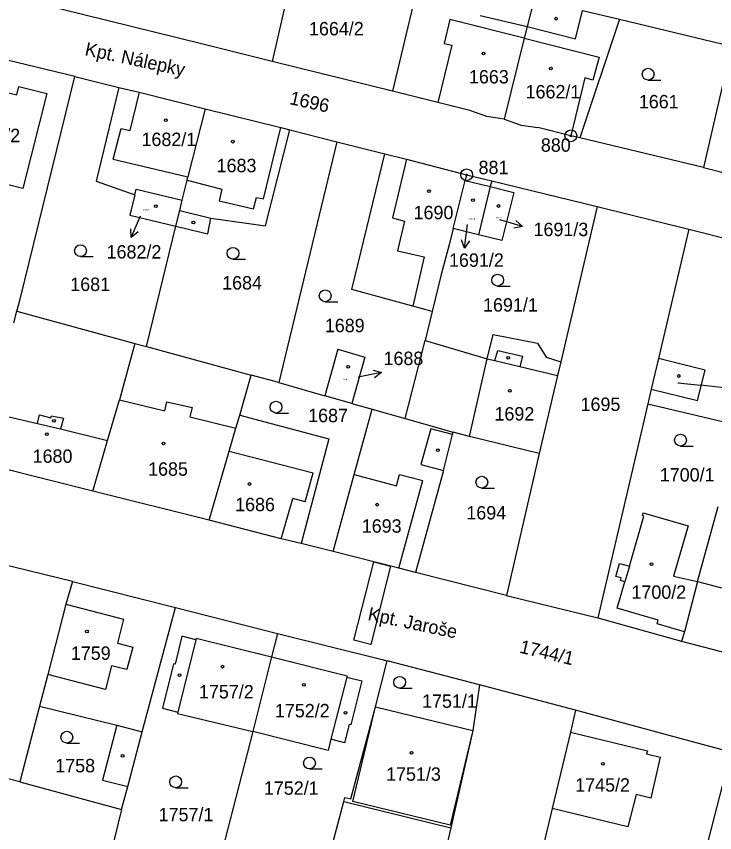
# Model space of a CAD drawing. Extents: x -755819 to -753140, y -1169796 to -1166000.
# Drawn here: x -754828 to -754739.3, y -1167967.1 to -1167863.5 of the extents above; entities that cross this region are included whole.
import ezdxf

# ---------------------------------------------------------------- set-up
doc = ezdxf.new("R2010")
doc.units = 0
for name, color, linetype in [('Vrstva 1', 7, 'Continuous'), ('Vrstva 15', 7, 'Continuous'), ('Vrstva 16', 7, 'Continuous'), ('Vrstva 17', 7, 'Continuous'), ('Vrstva 18', 7, 'Continuous'), ('Vrstva 19', 7, 'Continuous'), ('Vrstva 24', 7, 'Continuous'), ('Vrstva 25', 7, 'Continuous'), ('Vrstva 27', 7, 'Continuous'), ('Vrstva 4', 7, 'Continuous')]:
    doc.layers.add(name, color=color, linetype=linetype)

msp = doc.modelspace()

# ---------------------------------------------------------------- linework, layer by layer
at = {"layer": 'Vrstva 1'}
for p, q in [((-754792.08, -1167854.08), (-754795.55, -1167869.19)), ((-754776.65, -1167857.81), (-754780.24, -1167872.98)), ((-754804.51, -1167866.97), (-754838.44, -1167858.57)), ((-754762.27, -1167861.25), (-754763.15, -1167864.77)), ((-754757.01, -1167866.31), (-754756.15, -1167862.72)), ((-754756.15, -1167862.72), (-754751.44, -1167863.84)), ((-754751.44, -1167863.84), (-754756.46, -1167878.9)), ((-754751.44, -1167863.84), (-754737.23, -1167867.24)), ((-754763.15, -1167864.77), (-754763.52, -1167866.26)), ((-754763.15, -1167864.77), (-754757.01, -1167866.31)), ((-754820.6, -1167871.1), (-754842.67, -1167865.83)), ((-754763.52, -1167866.26), (-754766.07, -1167876.52)), ((-754795.55, -1167869.19), (-754804.51, -1167866.97)), ((-754737.23, -1167867.24), (-754740.76, -1167882.66)), ((-754780.24, -1167872.98), (-754795.55, -1167869.19)), ((-754836.16, -1167871.4), (-754827.96, -1167873.44)), ((-754827.53, -1167899.38), (-754820.6, -1167871.1)), ((-754820.6, -1167871.1), (-754815, -1167872.49)), ((-754827.96, -1167873.44), (-754827.7, -1167872.4)), ((-754827.7, -1167872.4), (-754824.15, -1167873.28)), ((-754815, -1167872.49), (-754817.88, -1167884.39)), ((-754815, -1167872.49), (-754812.42, -1167873.12)), ((-754824.15, -1167873.28), (-754827.2, -1167885.34)), ((-754812.42, -1167873.12), (-754804.05, -1167875.2)), ((-754774.52, -1167874.4), (-754780.24, -1167872.98)), ((-754770.42, -1167875.44), (-754774.52, -1167874.4)), ((-754804.05, -1167875.2), (-754806.24, -1167883.86)), ((-754804.05, -1167875.2), (-754794.43, -1167877.6)), ((-754768.29, -1167876.17), (-754770.42, -1167875.44)), ((-754766.07, -1167876.52), (-754768.29, -1167876.17)), ((-754766.07, -1167876.52), (-754763.93, -1167877.28)), ((-754794.43, -1167877.6), (-754793.29, -1167877.89)), ((-754763.93, -1167877.28), (-754761.79, -1167877.58)), ((-754757.61, -1167878.64), (-754761.79, -1167877.58)), ((-754796.37, -1167890.06), (-754793.29, -1167877.89)), ((-754793.29, -1167877.89), (-754787.32, -1167879.41)), ((-754756.46, -1167878.9), (-754757.61, -1167878.64)), ((-754787.32, -1167879.41), (-754794.7, -1167909.97)), ((-754787.32, -1167879.41), (-754781.24, -1167880.93)), ((-754740.76, -1167882.66), (-754756.46, -1167878.9)), ((-754785.4, -1167898.16), (-754781.24, -1167880.93)), ((-754781.24, -1167880.93), (-754778.49, -1167881.62)), ((-754778.49, -1167881.62), (-754770.85, -1167883.59)), ((-754827.2, -1167885.34), (-754838.91, -1167882.43)), ((-754740.76, -1167882.66), (-754722.61, -1167887.24)), ((-754806.34, -1167884.27), (-754806.24, -1167883.86)), ((-754770.85, -1167883.59), (-754771.02, -1167884.3)), ((-754770.85, -1167883.59), (-754767.64, -1167884.35)), ((-754817.88, -1167884.39), (-754812.96, -1167886.12)), ((-754806.95, -1167886.82), (-754806.34, -1167884.27)), ((-754772.54, -1167890.4), (-754771.02, -1167884.3)), ((-754767.64, -1167884.35), (-754767.84, -1167885.09)), ((-754767.64, -1167884.35), (-754754.27, -1167887.63)), ((-754812.96, -1167886.12), (-754812.79, -1167885.41)), ((-754812.79, -1167885.41), (-754806.95, -1167886.82)), ((-754767.84, -1167885.09), (-754769.32, -1167891.2)), ((-754767.84, -1167885.09), (-754764.84, -1167885.84)), ((-754764.84, -1167885.84), (-754766.36, -1167891.95)), ((-754812.96, -1167886.12), (-754813.59, -1167888.72)), ((-754807.27, -1167888.13), (-754806.95, -1167886.82)), ((-754807.75, -1167890.13), (-754807.27, -1167888.13)), ((-754754.27, -1167887.63), (-754758.89, -1167907.33)), ((-754754.27, -1167887.63), (-754742.61, -1167890.51)), ((-754813.59, -1167888.72), (-754807.75, -1167890.13)), ((-754803.72, -1167891.07), (-754803.32, -1167889.09)), ((-754803.32, -1167889.09), (-754796.37, -1167890.06)), ((-754811.5, -1167905.4), (-754807.75, -1167890.13)), ((-754807.75, -1167890.13), (-754803.72, -1167891.07)), ((-754772.54, -1167890.4), (-754773.01, -1167892.29)), ((-754769.32, -1167891.2), (-754772.54, -1167890.4)), ((-754766.36, -1167891.95), (-754769.32, -1167891.2)), ((-754742.61, -1167890.51), (-754746.48, -1167906.89)), ((-754742.61, -1167890.51), (-754722.4, -1167895.57)), ((-754773.01, -1167892.29), (-754774.07, -1167896.25)), ((-754774.07, -1167896.25), (-754775.2, -1167900.94)), ((-754777.66, -1167900.27), (-754785.4, -1167898.16)), ((-754827.97, -1167900.92), (-754827.53, -1167899.38)), ((-754775.2, -1167900.94), (-754777.66, -1167900.27)), ((-754828.34, -1167902.37), (-754827.97, -1167900.92)), ((-754827.97, -1167900.92), (-754812.99, -1167904.99)), ((-754775.2, -1167900.94), (-754776.12, -1167904.62)), ((-754778.66, -1167914.52), (-754776.12, -1167904.62)), ((-754776.12, -1167904.62), (-754768.22, -1167906.93)), ((-754768.22, -1167906.93), (-754767.49, -1167903.88)), ((-754767.49, -1167903.88), (-754761.86, -1167904.98)), ((-754812.99, -1167904.99), (-754814.92, -1167912.14)), ((-754812.99, -1167904.99), (-754811.5, -1167905.4)), ((-754811.5, -1167905.4), (-754798.19, -1167909.01)), ((-754787.21, -1167905.74), (-754788.84, -1167911.63)), ((-754787.21, -1167905.74), (-754783.76, -1167906.76)), ((-754761.86, -1167904.98), (-754760.76, -1167906.76)), ((-754783.76, -1167906.76), (-754785.41, -1167912.6)), ((-754760.76, -1167906.76), (-754758.89, -1167907.33)), ((-754758.89, -1167907.33), (-754759.3, -1167909.06)), ((-754746.48, -1167906.89), (-754747.41, -1167910.78)), ((-754740.57, -1167908.37), (-754746.48, -1167906.89)), ((-754741.55, -1167912.24), (-754740.57, -1167908.37)), ((-754799.66, -1167914.12), (-754798.19, -1167909.01)), ((-754794.7, -1167909.97), (-754798.19, -1167909.01)), ((-754759.3, -1167909.06), (-754761.62, -1167918.96)), ((-754794.7, -1167909.97), (-754788.84, -1167911.63)), ((-754747.41, -1167910.78), (-754747.85, -1167912.66)), ((-754747.41, -1167910.78), (-754741.55, -1167912.24)), ((-754785.41, -1167912.6), (-754788.84, -1167911.63)), ((-754816.43, -1167917.32), (-754814.92, -1167912.14)), ((-754785.41, -1167912.6), (-754782.83, -1167913.34)), ((-754747.85, -1167912.66), (-754754.19, -1167939.82)), ((-754747.85, -1167912.66), (-754736.19, -1167915.4)), ((-754785.11, -1167921.63), (-754782.83, -1167913.34)), ((-754782.83, -1167913.34), (-754778.66, -1167914.52)), ((-754800.14, -1167915.75), (-754799.66, -1167914.12)), ((-754799.66, -1167914.12), (-754788.32, -1167917.1)), ((-754778.66, -1167914.52), (-754772.54, -1167916.25)), ((-754800.98, -1167918.68), (-754800.14, -1167915.75)), ((-754788.32, -1167917.1), (-754791.85, -1167930.39)), ((-754773.8, -1167921.12), (-754772.62, -1167916.57)), ((-754772.62, -1167916.57), (-754772.54, -1167916.25)), ((-754770.5, -1167916.83), (-754772.54, -1167916.25)), ((-754761.62, -1167918.96), (-754770.5, -1167916.83)), ((-754818.31, -1167923.73), (-754816.43, -1167917.32)), ((-754803.52, -1167927.45), (-754800.98, -1167918.68)), ((-754761.62, -1167918.96), (-754765.77, -1167937)), ((-754818.31, -1167923.73), (-754832.99, -1167920.04)), ((-754773.8, -1167921.12), (-754777.35, -1167934.06)), ((-754787.79, -1167931.42), (-754785.11, -1167921.63)), ((-754803.52, -1167927.45), (-754818.31, -1167923.73)), ((-754741.52, -1167935.23), (-754738.92, -1167925.68)), ((-754794.4, -1167929.8), (-754803.52, -1167927.45)), ((-754750.17, -1167933.27), (-754748.33, -1167926.91)), ((-754748.52, -1167926.85), (-754748.43, -1167926.52)), ((-754748.33, -1167926.91), (-754748.52, -1167926.85)), ((-754748.43, -1167926.52), (-754742.71, -1167928.17)), ((-754742.71, -1167928.17), (-754744.56, -1167934.55)), ((-754791.85, -1167930.39), (-754794.4, -1167929.8)), ((-754787.79, -1167931.42), (-754791.85, -1167930.39)), ((-754779.44, -1167933.54), (-754787.79, -1167931.42)), ((-754820.9, -1167935.23), (-754830.09, -1167932.98)), ((-754777.35, -1167934.06), (-754779.44, -1167933.54)), ((-754751.9, -1167934.57), (-754751.42, -1167932.91)), ((-754751.42, -1167932.91), (-754750.17, -1167933.27)), ((-754765.77, -1167937), (-754777.35, -1167934.06)), ((-754751.22, -1167934.77), (-754751.9, -1167934.57)), ((-754751.31, -1167935.11), (-754751.22, -1167934.77)), ((-754744.56, -1167934.55), (-754741.52, -1167935.23)), ((-754820.9, -1167935.23), (-754821.72, -1167938.1)), ((-754820.9, -1167935.23), (-754807.81, -1167938.53)), ((-754751.71, -1167938.6), (-754750.74, -1167935.27)), ((-754750.74, -1167935.27), (-754751.31, -1167935.11)), ((-754741.52, -1167935.23), (-754743.17, -1167941.59)), ((-754765.77, -1167937), (-754754.19, -1167939.82)), ((-754821.72, -1167938.1), (-754824.01, -1167947.04)), ((-754812.03, -1167954.32), (-754807.81, -1167938.53)), ((-754807.81, -1167938.53), (-754794.85, -1167941.83)), ((-754746.51, -1167940.11), (-754751.71, -1167938.6)), ((-754754.19, -1167939.82), (-754743.58, -1167942.81)), ((-754746.64, -1167940.58), (-754746.51, -1167940.11)), ((-754743.17, -1167941.59), (-754746.64, -1167940.58)), ((-754794.85, -1167941.83), (-754795.6, -1167944.77)), ((-754794.85, -1167941.83), (-754781.73, -1167945.09)), ((-754743.17, -1167941.59), (-754743.58, -1167942.81)), ((-754807.02, -1167942.15), (-754807.85, -1167945.72)), ((-754805.24, -1167942.6), (-754807.02, -1167942.15)), ((-754805.19, -1167942.39), (-754805.24, -1167942.6)), ((-754805.19, -1167942.39), (-754795.6, -1167944.77)), ((-754743.58, -1167942.81), (-754733.65, -1167945.38)), ((-754795.6, -1167944.77), (-754798, -1167954.24)), ((-754795.6, -1167944.77), (-754786.03, -1167947.19)), ((-754781.73, -1167945.09), (-754780.95, -1167945.29)), ((-754808.06, -1167945.68), (-754809.44, -1167951.28)), ((-754807.85, -1167945.72), (-754808.06, -1167945.68)), ((-754782.4, -1167951.14), (-754780.95, -1167945.29)), ((-754769.19, -1167948.33), (-754780.95, -1167945.29)), ((-754824.01, -1167947.04), (-754825.06, -1167951.03)), ((-754786.03, -1167947.19), (-754786.07, -1167947.35)), ((-754786.07, -1167947.35), (-754784.13, -1167947.84)), ((-754784.13, -1167947.84), (-754785.54, -1167953.41)), ((-754769.19, -1167948.33), (-754770.05, -1167954.13)), ((-754757, -1167951.57), (-754769.19, -1167948.33)), ((-754825.06, -1167951.03), (-754827.59, -1167960.64)), ((-754825.06, -1167951.03), (-754815.25, -1167953.47)), ((-754809.44, -1167951.28), (-754807.51, -1167951.82)), ((-754785.53, -1167962.82), (-754782.4, -1167951.14)), ((-754782.4, -1167951.14), (-754770.05, -1167954.13)), ((-754807.51, -1167951.82), (-754807.55, -1167951.97)), ((-754807.55, -1167951.97), (-754798, -1167954.24)), ((-754757, -1167951.57), (-754757.67, -1167954.36)), ((-754737.3, -1167956.87), (-754757, -1167951.57)), ((-754785.74, -1167953.36), (-754786.33, -1167955.69)), ((-754785.54, -1167953.41), (-754785.74, -1167953.36)), ((-754815.25, -1167953.47), (-754817.08, -1167960.43)), ((-754813.87, -1167961.23), (-754812.03, -1167954.32)), ((-754798, -1167954.24), (-754804.15, -1167978.15)), ((-754788.42, -1167956.67), (-754798, -1167954.24)), ((-754770.05, -1167954.13), (-754772.87, -1167966.47)), ((-754757.67, -1167954.36), (-754759.99, -1167964.04)), ((-754757.67, -1167954.36), (-754747.9, -1167956.7)), ((-754788.07, -1167955.25), (-754788.42, -1167956.67)), ((-754786.33, -1167955.69), (-754788.07, -1167955.25)), ((-754747.9, -1167956.7), (-754748, -1167957.09)), ((-754748, -1167957.09), (-754746.26, -1167957.53)), ((-754746.26, -1167957.53), (-754747.46, -1167962.73)), ((-754737.3, -1167956.87), (-754744.12, -1167983.43)), ((-754827.59, -1167960.64), (-754833.85, -1167959.1)), ((-754827.59, -1167960.64), (-754814.65, -1167964.14)), ((-754817.08, -1167960.43), (-754813.87, -1167961.23)), ((-754814.65, -1167964.14), (-754813.87, -1167961.23)), ((-754786.45, -1167963.15), (-754786.31, -1167962.63)), ((-754786.31, -1167962.63), (-754785.53, -1167962.82)), ((-754749.33, -1167962.25), (-754750.38, -1167966.34)), ((-754747.46, -1167962.73), (-754749.33, -1167962.25)), ((-754789.13, -1167973.42), (-754786.45, -1167963.15)), ((-754786.45, -1167963.15), (-754772.87, -1167966.47)), ((-754814.65, -1167964.14), (-754816.61, -1167972)), ((-754759.99, -1167964.04), (-754763.54, -1167978.9)), ((-754750.38, -1167966.34), (-754759.99, -1167964.04)), ((-754772.87, -1167966.47), (-754775.35, -1167977.27))]:
    msp.add_line(p, q, dxfattribs=at)
at = {"layer": 'Vrstva 16'}
for p, q in [((-754813.42, -1167891.56), (-754812.26, -1167888.79)), ((-754771.1, -1167892.89), (-754770.75, -1167889.91)), ((-754763.76, -1167890.17), (-754766.64, -1167889.32)), ((-754781.65, -1167908.7), (-754784.6, -1167909.26)), ((-754744.01, -1167909.99), (-754741.13, -1167910.31)), ((-754738.15, -1167910.64), (-754741.13, -1167910.31))]:
    msp.add_line(p, q, dxfattribs=at)
for points in [[(-754764.58, -1167889.41), (-754763.76, -1167890.17), (-754764.86, -1167890.36)], [(-754812.57, -1167890.83), (-754813.42, -1167891.56), (-754813.49, -1167890.44)], [(-754770.49, -1167891.96), (-754771.1, -1167892.89), (-754771.48, -1167891.84)], [(-754782.73, -1167908.4), (-754781.65, -1167908.7), (-754782.54, -1167909.38)]]:
    msp.add_lwpolyline(points, dxfattribs=at)
at = {"layer": 'Vrstva 24'}
for centre, radius in [((-754757.61, -1167878.64), 0.75), ((-754757.61, -1167878.64), 0.1), ((-754770.85, -1167883.59), 0.75), ((-754770.85, -1167883.59), 0.1)]:
    msp.add_circle(centre, radius, dxfattribs=at)
at = {"layer": 'Vrstva 25'}
for p, q in [((-754747.8, -1167871.57), (-754746.2, -1167871.57)), ((-754819.87, -1167893.98), (-754818.27, -1167893.98)), ((-754800.51, -1167894.3), (-754798.91, -1167894.3)), ((-754766.91, -1167897.71), (-754765.31, -1167897.71)), ((-754788.8, -1167899.7), (-754787.2, -1167899.7)), ((-754795.05, -1167913.83), (-754793.45, -1167913.83)), ((-754743.69, -1167918.02), (-754742.09, -1167918.02)), ((-754768.92, -1167923.36), (-754767.32, -1167923.36)), ((-754779.35, -1167948.76), (-754777.75, -1167948.76)), ((-754821.61, -1167955.73), (-754820.01, -1167955.73)), ((-754790.8, -1167959.01), (-754789.2, -1167959.01)), ((-754807.78, -1167961.4), (-754806.18, -1167961.4))]:
    msp.add_line(p, q, dxfattribs=at)
for centre, radius in [((-754759.48, -1167863.77), 0.175), ((-754768.69, -1167868.2), 0.175), ((-754760.15, -1167870.1), 0.175), ((-754747.8, -1167870.82), 0.75), ((-754809.03, -1167876.65), 0.175), ((-754800.52, -1167879.38), 0.175), ((-754775.62, -1167885.67), 0.175), ((-754770.04, -1167886.82), 0.175), ((-754810.32, -1167887.56), 0.175), ((-754766.8, -1167887.55), 0.175), ((-754805.54, -1167889.65), 0.175), ((-754819.87, -1167893.23), 0.75), ((-754800.51, -1167893.55), 0.75), ((-754766.91, -1167896.96), 0.75), ((-754788.8, -1167898.95), 0.75), ((-754765.58, -1167906.82), 0.175), ((-754785.89, -1167907.97), 0.175), ((-754743.91, -1167909.13), 0.175), ((-754765.35, -1167911.01), 0.175), ((-754795.05, -1167913.08), 0.75), ((-754823.24, -1167914.82), 0.175), ((-754824.14, -1167916.52), 0.175), ((-754743.69, -1167917.27), 0.75), ((-754809.34, -1167917.71), 0.175), ((-754774.51, -1167918.55), 0.175), ((-754768.92, -1167922.61), 0.75), ((-754798.4, -1167922.84), 0.175), ((-754782.21, -1167925.46), 0.175), ((-754747.37, -1167933.03), 0.175), ((-754819.05, -1167941.56), 0.175), ((-754801.85, -1167946.03), 0.175), ((-754807.31, -1167947.12), 0.175), ((-754791.51, -1167948.32), 0.175), ((-754779.35, -1167948.01), 0.75), ((-754786.23, -1167951.89), 0.175), ((-754821.61, -1167954.98), 0.75), ((-754814.52, -1167957.36), 0.175), ((-754790.8, -1167958.26), 0.75), ((-754777.85, -1167956.98), 0.175), ((-754753.56, -1167958.35), 0.175), ((-754807.78, -1167960.65), 0.75)]:
    msp.add_circle(centre, radius, dxfattribs=at)
at = {"layer": 'Vrstva 27'}
for p, q in [((-754785.15, -1167942.66), (-754782.63, -1167932.73)), ((-754780.5, -1167933.27), (-754783.02, -1167943.2)), ((-754782.63, -1167932.73), (-754780.5, -1167933.27)), ((-754783.02, -1167943.2), (-754785.15, -1167942.66))]:
    msp.add_line(p, q, dxfattribs=at)
at = {"layer": 'Vrstva 4'}
for p, q in [((-754772.96, -1167863.88), (-754773.71, -1167866.94)), ((-754763.52, -1167866.26), (-754772.96, -1167863.88)), ((-754769.11, -1167863.35), (-754763.15, -1167864.77)), ((-754763.52, -1167866.26), (-754754.02, -1167868.65)), ((-754772.72, -1167867.14), (-754774.52, -1167874.4)), ((-754773.71, -1167866.94), (-754772.72, -1167867.14)), ((-754754.02, -1167868.65), (-754754.81, -1167871.57)), ((-754755.82, -1167871.3), (-754757.61, -1167878.64)), ((-754754.81, -1167871.57), (-754755.82, -1167871.3)), ((-754812.42, -1167873.12), (-754813.62, -1167877.97)), ((-754815.73, -1167881.59), (-754814.72, -1167877.71)), ((-754814.72, -1167877.71), (-754813.62, -1167877.97)), ((-754796.62, -1167886.62), (-754794.43, -1167877.6)), ((-754815.73, -1167881.59), (-754806.24, -1167883.86)), ((-754778.49, -1167881.62), (-754780.27, -1167889.06)), ((-754806.34, -1167884.27), (-754801.92, -1167885.41)), ((-754771.02, -1167884.3), (-754767.84, -1167885.09)), ((-754801.92, -1167885.41), (-754802.26, -1167886.89)), ((-754802.26, -1167886.89), (-754797.89, -1167887.92)), ((-754797.89, -1167887.92), (-754797.54, -1167886.45)), ((-754797.54, -1167886.45), (-754796.62, -1167886.62)), ((-754807.27, -1167888.13), (-754803.32, -1167889.09)), ((-754780.27, -1167889.06), (-754778.75, -1167889.48)), ((-754778.75, -1167889.48), (-754779.61, -1167893.22)), ((-754779.61, -1167893.22), (-754776.22, -1167893.99)), ((-754776.22, -1167893.99), (-754777.66, -1167900.27)), ((-754767.25, -1167907.16), (-754766.9, -1167905.9)), ((-754766.9, -1167905.9), (-754763.77, -1167906.63)), ((-754763.77, -1167906.63), (-754764.11, -1167907.91)), ((-754770.5, -1167916.83), (-754768.22, -1167906.93)), ((-754768.22, -1167906.93), (-754767.25, -1167907.16)), ((-754767.25, -1167907.16), (-754764.11, -1167907.91)), ((-754764.11, -1167907.91), (-754759.3, -1167909.06)), ((-754814.92, -1167912.14), (-754809.17, -1167913.55)), ((-754809.17, -1167913.55), (-754808.89, -1167912.39)), ((-754808.89, -1167912.39), (-754805.68, -1167913.12)), ((-754831.31, -1167913.75), (-754825.34, -1167915.18)), ((-754805.68, -1167913.12), (-754805.98, -1167914.33)), ((-754825.34, -1167915.18), (-754825.07, -1167914.07)), ((-754825.07, -1167914.07), (-754823.63, -1167914.42)), ((-754823.63, -1167914.42), (-754823.57, -1167914.17)), ((-754823.57, -1167914.17), (-754822.03, -1167914.48)), ((-754822.03, -1167914.48), (-754822.39, -1167915.82)), ((-754805.98, -1167914.33), (-754800.14, -1167915.75)), ((-754825.34, -1167915.18), (-754822.39, -1167915.82)), ((-754822.39, -1167915.82), (-754816.43, -1167917.32)), ((-754775.41, -1167915.82), (-754776.64, -1167920.35)), ((-754772.62, -1167916.57), (-754775.41, -1167915.82)), ((-754800.98, -1167918.68), (-754790.34, -1167921.44)), ((-754776.64, -1167920.35), (-754773.8, -1167921.12)), ((-754791.33, -1167925.1), (-754790.34, -1167921.44)), ((-754785.11, -1167921.63), (-754779.76, -1167923.09)), ((-754779.76, -1167923.09), (-754779.38, -1167921.64)), ((-754779.38, -1167921.64), (-754776.4, -1167922.38)), ((-754779.44, -1167933.54), (-754776.4, -1167922.38)), ((-754794.4, -1167929.8), (-754792.93, -1167924.69)), ((-754791.33, -1167925.1), (-754792.93, -1167924.69)), ((-754750.17, -1167933.27), (-754750.74, -1167935.27)), ((-754741.52, -1167935.23), (-754738.48, -1167936.03)), ((-754821.72, -1167938.1), (-754814.4, -1167940.01)), ((-754814.4, -1167940.01), (-754815.18, -1167943.04)), ((-754815.18, -1167943.04), (-754813.24, -1167943.54)), ((-754805.24, -1167942.6), (-754807.51, -1167951.82)), ((-754813.24, -1167943.54), (-754813.98, -1167946.39)), ((-754815.92, -1167945.91), (-754816.69, -1167948.92)), ((-754813.98, -1167946.39), (-754815.92, -1167945.91)), ((-754816.69, -1167948.92), (-754824.01, -1167947.04)), ((-754786.07, -1167947.35), (-754788.07, -1167955.25)), ((-754785.31, -1167963.14), (-754782.4, -1167951.14)), ((-754815.25, -1167953.47), (-754812.03, -1167954.32)), ((-754770.05, -1167954.13), (-754772.94, -1167966.14)), ((-754772.94, -1167966.14), (-754785.31, -1167963.14))]:
    msp.add_line(p, q, dxfattribs=at)

# ---------------------------------------------------------------- texts
at = {"layer": 'Vrstva 15'}
for s, rotation, p in [('Kpt. Nálepky', 347.9, (-754819.41, -1167868.39)), ('Kpt. Jaroše', 348.1292, (-754783.49, -1167940.1))]:
    msp.add_text(s, height=1.7, rotation=rotation, dxfattribs=at).set_placement(p)
at = {"layer": 'Vrstva 16'}
for s, p in [('1691/3', (-754762.35, -1167891.37)), ('1682/2', (-754816.56, -1167894.22)), ('1691/2', (-754773.08, -1167895.27)), ('1688', (-754781.4, -1167907.74))]:
    msp.add_text(s, height=1.7, dxfattribs=at).set_placement(p)
at = {"layer": 'Vrstva 17'}
for s, p in [('880', (-754761.42, -1167880.66)), ('881', (-754769.33, -1167883.51))]:
    msp.add_text(s, height=1.7, dxfattribs=at).set_placement(p)
at = {"layer": 'Vrstva 18'}
for s, p in [('1664/2', (-754790.86, -1167865.89)), ('1661', (-754748.98, -1167875.15)), ('1684', (-754801.89, -1167898.15)), ('1681', (-754821.17, -1167898.34)), ('1691/1', (-754768.76, -1167900.95)), ('1689', (-754788.85, -1167903.57)), ('1695', (-754756.38, -1167913.57)), ('1687', (-754790.97, -1167914.99)), ('1700/1', (-754746.32, -1167922.52)), ('1694', (-754770.88, -1167927.34)), ('1751/1', (-754776.5, -1167951.25)), ('1758', (-754823.08, -1167959.44)), ('1752/1', (-754796.59, -1167962.29)), ('1757/1', (-754809.95, -1167965.65))]:
    msp.add_text(s, height=1.7, dxfattribs=at).set_placement(p)
for s, rotation, p in [('1696', 347.3843, (-754793.43, -1167874.6)), ('1744/1', 346.5249, (-754764.22, -1167944.24))]:
    msp.add_text(s, height=1.7, rotation=rotation, dxfattribs=at).set_placement(p)
at = {"layer": 'Vrstva 19'}
for s, height, p in [('1663', 1.7, (-754770.55, -1167871.99)), ('1662/1', 1.7, (-754763.36, -1167873.89)), ('1678/2', 1.7, (-754834.48, -1167879.45)), ('1682/1', 1.7, (-754812.13, -1167879.94)), ('1683', 1.7, (-754802.59, -1167883.26)), ('1682/2', 0.2, (-754811.95, -1167888.16)), ('1690', 1.7, (-754777.58, -1167889.23)), ('1691/2', 0.2, (-754770.62, -1167889.27)), ('1691/3', 0.2, (-754767.24, -1167889.13)), ('1688', 0.2, (-754786.63, -1167909.65)), ('1697/2', 0.1, (-754744.23, -1167909.99)), ('1692', 1.7, (-754767.31, -1167914.78)), ('1680', 1.7, (-754825.95, -1167920.15)), ('1685', 1.7, (-754811.29, -1167921.79)), ('1686', 1.7, (-754800.24, -1167926.29)), ('1693', 1.7, (-754784.16, -1167929.02)), ('1700/2', 1.7, (-754749.92, -1167937.41)), ('1759', 1.7, (-754821.1, -1167945.16)), ('1757/2', 1.7, (-754804.83, -1167950.06)), ('1752/2', 1.7, (-754795.19, -1167952.46)), ('1751/3', 1.7, (-754781.07, -1167960.51)), ('1745/2', 1.7, (-754757.06, -1167961.89))]:
    msp.add_text(s, height=height, dxfattribs=at).set_placement(p)

doc.saveas('drawing.dxf')
